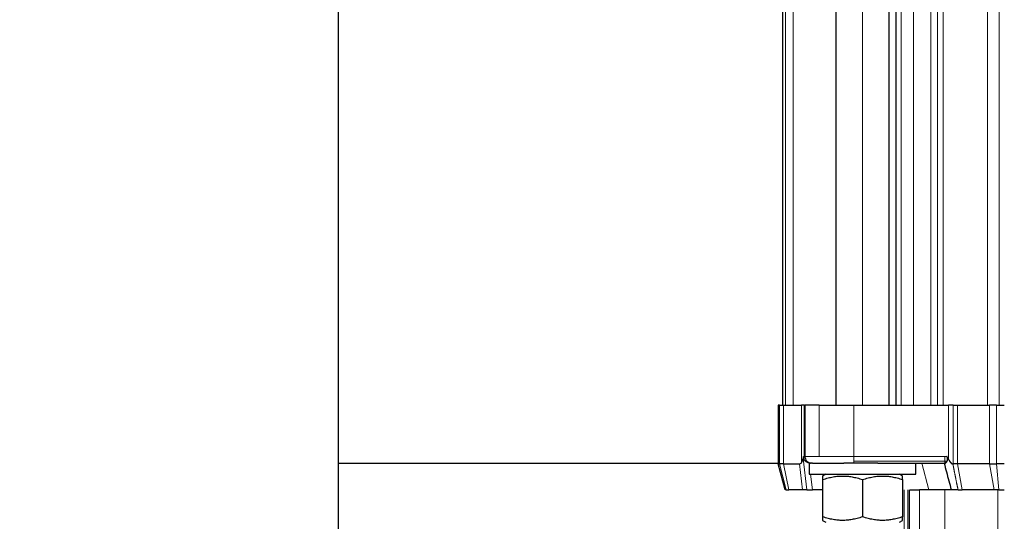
# Model space of a CAD drawing. Header units: inches. Extents: x 0 to 20790, y -12 to 14700.
# Tile 280 of 441: x 11099 to 11320, y 6174 to 6287. Entities that reach past the tile are written whole.
import ezdxf

# ---------------------------------------------------------------- set-up
doc = ezdxf.new("R2010")
doc.units = ezdxf.units.IN
doc.layers.add('1', color=7, linetype='Continuous', true_color=0xffffff)
doc.layers.add('254', color=7, linetype='Continuous', true_color=0xffffff)
doc.styles.add('latin_extended', font='simplex.shx')
doc.dimstyles.get("Standard").update_dxf_attribs({"dimtxt": 0.18, "dimasz": 0.18, "dimexe": 0.18, "dimexo": 0.0625, "dimgap": 0.09, "dimtad": 0, "dimtih": 1, "dimtoh": 1, "dimdec": 4, "dimzin": 0, "dimdsep": 46, "dimtxsty": 'Standard', "dimcen": 0.09, "dimadec": 0, "dimazin": 0, "dimtfac": 1, "dimtdec": 4, "dimtofl": 0, "dimtmove": 0, "dimatfit": 3, "dimfxl": 1, "dimtolj": 1, "dimtzin": 0, "dimarcsym": 0})

# ---------------------------------------------------------------- blocks, each defined once
blk = doc.blocks.new('_U11')
at = {"layer": '254', "color": 3, "linetype": 'Continuous', "lineweight": 13, "transparency": 16777216}
for p, q in [((10901.1, 7050.3), (12182.34, 7050.3)), ((12147.34, 6927.8), (12147.34, 4741.3)), ((10073.31, 4618.8), (12182.34, 4618.8))]:
    blk.add_line(p, q, dxfattribs=at)
at = {"layer": '254', "color": 3, "transparency": 16777216}
for points in [[(12167.76, 6927.8), (12126.92, 6927.8), (12147.34, 7050.3)], [(12126.92, 4741.3), (12167.76, 4741.3), (12147.34, 4618.8)]]:
    blk.add_solid(points, dxfattribs=at)
at = {"layer": 'Defpoints', "color": 0, "transparency": 16777216}
for p in [(10866.1, 7050.3), (10038.31, 4618.8), (12147.34, 4618.8)]:
    blk.add_point(p, dxfattribs=at)
at = {"layer": '254', "color": 2, "lineweight": 13, "transparency": 16777216, "insert": (11963.59, 5507.86), "char_height": 122.5, "attachment_point": 1, "rotation": 90, "style": 'latin_extended'}
blk.add_mtext('\\A1;2432', dxfattribs=at)

msp = doc.modelspace()

# ---------------------------------------------------------------- linework, layer by layer
at = {"layer": '1', "color": 2, "linetype": 'Continuous', "lineweight": 25}
for p, q in [((11170.342, 5910.296), (11170.342, 6648.378)), ((11270.31, 6327.296), (11270.31, 6200.296)), ((11282.31, 6327.295), (11282.31, 6200.298)), ((11294.31, 6200.298), (11294.31, 6327.295)), ((11295.81, 6327.296), (11295.81, 6200.296)), ((11269.62, 6200.296), (11269.31, 6200.296)), ((11269.31, 6200.296), (11269.31, 6187.096)), ((11269.62, 6200.296), (11270.514, 6200.296)), ((11270.514, 6200.296), (11274.588, 6200.296)), ((11275.124, 6200.296), (11274.588, 6200.296)), ((11275.124, 6200.296), (11275.31, 6200.296)), ((11278.532, 6200.296), (11275.31, 6200.296)), ((11275.31, 6200.296), (11275.31, 6188.796)), ((11278.532, 6200.296), (11286.31, 6200.296)), ((11286.31, 6200.296), (11307.664, 6200.296)), ((11308.734, 6200.296), (11307.664, 6200.296)), ((11308.734, 6200.296), (11309.664, 6200.296)), ((11309.664, 6200.296), (11316.886, 6200.296)), ((11318.436, 6200.296), (11316.886, 6200.296)), ((11318.436, 6200.296), (11320.22, 6200.296)), ((11170.343, 6187.297), (11269.309, 6187.297)), ((11276.31, 6187.296), (11276.31, 6184.796)), ((11277.067, 6187.296), (11276.31, 6187.296)), ((11277.067, 6187.296), (11284.115, 6187.296)), ((11291.738, 6187.296), (11284.115, 6187.296)), ((11291.738, 6187.296), (11306.851, 6187.296)), ((11300.31, 6184.796), (11300.31, 6187.296)), ((11269.31, 6187.096), (11269.62, 6187.096)), ((11270.864, 6181.296), (11269.31, 6187.096)), ((11270.514, 6187.096), (11269.62, 6187.096)), ((11270.514, 6187.096), (11274.091, 6187.096)), ((11308.658, 6187.096), (11308.734, 6187.096)), ((11309.664, 6187.096), (11308.734, 6187.096)), ((11316.886, 6187.096), (11309.664, 6187.096)), ((11316.886, 6187.096), (11318.436, 6187.096)), ((11320.22, 6187.096), (11318.436, 6187.096)), ((11276.31, 6184.796), (11300.31, 6184.796)), ((11280.01, 6184.796), (11279.308, 6184.391)), ((11279.308, 6183.587), (11279.308, 6175.206)), ((11288.31, 6183.587), (11288.31, 6175.206)), ((11297.312, 6184.391), (11296.61, 6184.796)), ((11297.312, 6183.587), (11297.312, 6175.206)), ((11271.078, 6181.296), (11270.864, 6181.296)), ((11271.078, 6181.296), (11271.694, 6181.296)), ((11274.806, 6181.296), (11271.694, 6181.296)), ((11275.795, 6181.296), (11274.806, 6181.296)), ((11275.795, 6181.296), (11277.006, 6181.296)), ((11279.308, 6181.296), (11277.006, 6181.296)), ((11298.81, 6181.296), (11298.81, 6161.296)), ((11298.94, 6181.296), (11301.153, 6181.296)), ((11305.867, 6181.296), (11301.153, 6181.296)), ((11308.274, 6181.296), (11305.867, 6181.296)), ((11309.808, 6181.296), (11310.7, 6181.296)), ((11317.923, 6181.296), (11310.7, 6181.296)), ((11318.99, 6181.296), (11317.923, 6181.296)), ((11318.99, 6181.296), (11320.22, 6181.296)), ((11279.308, 6174.402), (11280.01, 6173.996)), ((11296.61, 6173.996), (11297.312, 6174.402))]:
    msp.add_line(p, q, dxfattribs=at)
at = {"layer": '1', "color": 110, "linetype": 'Continuous', "lineweight": 13}
for p, q in [((11270.919, 6200.296), (11270.919, 6327.296)), ((11272.653, 6327.296), (11272.653, 6200.296)), ((11288.31, 6327.295), (11288.31, 6200.298)), ((11296.981, 6200.296), (11296.981, 6327.296)), ((11299.81, 6200.296), (11299.81, 6327.296)), ((11303.653, 6327.296), (11303.653, 6200.296)), ((11305.184, 6200.296), (11305.184, 6327.296)), ((11306.481, 6200.296), (11306.481, 6327.296)), ((11316.467, 6327.296), (11316.467, 6200.296)), ((11319.062, 6200.296), (11319.062, 6327.296)), ((11269.62, 6187.096), (11269.62, 6200.296)), ((11270.514, 6200.296), (11270.514, 6187.096)), ((11274.588, 6200.296), (11274.588, 6187.434)), ((11275.124, 6188.796), (11275.124, 6200.296)), ((11278.532, 6188.796), (11278.532, 6200.296)), ((11286.31, 6188.796), (11286.31, 6200.296)), ((11307.664, 6200.296), (11307.664, 6188.125)), ((11308.734, 6187.096), (11308.734, 6200.296)), ((11309.664, 6187.096), (11309.664, 6200.296)), ((11316.886, 6200.296), (11316.886, 6187.096)), ((11318.436, 6187.096), (11318.436, 6200.296)), ((11274.931, 6188.307), (11275.795, 6181.296)), ((11275.033, 6188.796), (11275.124, 6188.796)), ((11275.31, 6188.796), (11275.124, 6188.796)), ((11275.31, 6188.796), (11278.532, 6188.796)), ((11276.31, 6186.945), (11276.263, 6187.324)), ((11286.31, 6188.796), (11278.532, 6188.796)), ((11286.31, 6188.796), (11286.31, 6187.736)), ((11306.851, 6188.796), (11286.31, 6188.796)), ((11306.851, 6187.736), (11286.31, 6187.736)), ((11286.31, 6187.736), (11286.31, 6187.296)), ((11303.25, 6181.296), (11301.642, 6187.296)), ((11306.851, 6188.796), (11306.851, 6187.736)), ((11307.307, 6188.796), (11306.851, 6188.796)), ((11306.851, 6187.296), (11306.851, 6187.736)), ((11306.851, 6187.736), (11307.345, 6187.736)), ((11269.62, 6187.096), (11271.078, 6181.296)), ((11271.694, 6181.296), (11270.514, 6187.096)), ((11274.091, 6187.096), (11274.806, 6181.296)), ((11308.734, 6187.096), (11308.818, 6186.22)), ((11310.7, 6181.296), (11309.664, 6187.096)), ((11316.886, 6187.096), (11317.923, 6181.296)), ((11318.436, 6187.096), (11318.99, 6181.296)), ((11277.006, 6181.296), (11276.575, 6184.796)), ((11297.638, 6181.296), (11297.638, 5994.796)), ((11298.505, 5994.796), (11298.505, 6181.296)), ((11301.153, 6181.296), (11301.153, 6161.296)), ((11306.81, 6161.296), (11306.81, 6181.296)), ((11318.739, 6181.296), (11318.739, 6161.296))]:
    msp.add_line(p, q, dxfattribs=at)
at = {"layer": '1', "color": 2, "linetype": 'Continuous', "lineweight": 25}
for start, end in [(180, 225), (225, 270)]:
    msp.add_arc((11276.81, 6188.796), 1.5, start, end, dxfattribs=at)
msp.add_ellipse((11274.958, 6198.688), major_axis=(0.893, 11.59), ratio=0.1686542, start_param=3.1545841, end_param=3.3966354, dxfattribs=at)
for points, knots in [([(11274.588, 6187.434), (11274.59, 6187.438), (11274.596, 6187.445), (11274.604, 6187.457), (11274.612, 6187.468), (11274.62, 6187.48), (11274.628, 6187.493), (11274.636, 6187.505), (11274.644, 6187.518), (11274.652, 6187.532), (11274.66, 6187.546), (11274.668, 6187.56), (11274.676, 6187.574), (11274.684, 6187.589), (11274.692, 6187.604), (11274.7, 6187.62), (11274.707, 6187.636), (11274.715, 6187.652), (11274.723, 6187.669), (11274.73, 6187.686), (11274.738, 6187.703), (11274.746, 6187.721), (11274.753, 6187.739), (11274.761, 6187.757), (11274.768, 6187.776), (11274.776, 6187.795), (11274.783, 6187.815), (11274.791, 6187.834), (11274.798, 6187.855), (11274.805, 6187.875), (11274.813, 6187.896), (11274.82, 6187.918), (11274.827, 6187.939), (11274.834, 6187.961), (11274.841, 6187.984), (11274.849, 6188.006), (11274.856, 6188.029), (11274.863, 6188.053), (11274.87, 6188.077), (11274.877, 6188.101), (11274.884, 6188.125), (11274.89, 6188.15), (11274.897, 6188.175), (11274.904, 6188.201), (11274.911, 6188.227), (11274.918, 6188.253), (11274.924, 6188.28), (11274.929, 6188.298), (11274.931, 6188.307)], [0, 0, 0, 0, 0.0156161, 0.03147, 0.0475651, 0.0639049, 0.0804926, 0.0973312, 0.1144237, 0.1317729, 0.1493815, 0.167252, 0.185387, 0.2037887, 0.2224595, 0.2414015, 0.2606167, 0.2801071, 0.2998747, 0.3199212, 0.3402484, 0.3608579, 0.3817514, 0.4029305, 0.4243965, 0.4461509, 0.468195, 0.4905303, 0.5131578, 0.536079, 0.5592948, 0.5828065, 0.6066151, 0.6307216, 0.6551271, 0.6798325, 0.7048388, 0.7301468, 0.7557575, 0.7816716, 0.8078899, 0.8344133, 0.8612425, 0.8883782, 0.9158212, 0.943572, 0.9716314, 1, 1, 1, 1]), ([(11275.033, 6188.796), (11275.007, 6188.655), (11274.98, 6188.516), (11274.943, 6188.356), (11274.937, 6188.331), (11274.931, 6188.307)], [0, 0, 0, 0, 0.8469825, 0.8469825, 1, 1, 1, 1]), ([(11276.263, 6187.324), (11276.257, 6187.325), (11276.244, 6187.328), (11276.224, 6187.332), (11276.205, 6187.336), (11276.186, 6187.34), (11276.167, 6187.345), (11276.147, 6187.35), (11276.128, 6187.355), (11276.109, 6187.36), (11276.09, 6187.365), (11276.071, 6187.371), (11276.053, 6187.377), (11276.034, 6187.383), (11276.015, 6187.389), (11275.997, 6187.396), (11275.978, 6187.403), (11275.96, 6187.41), (11275.941, 6187.417), (11275.923, 6187.424), (11275.905, 6187.432), (11275.887, 6187.44), (11275.869, 6187.448), (11275.851, 6187.456), (11275.833, 6187.465), (11275.815, 6187.473), (11275.797, 6187.482), (11275.779, 6187.491), (11275.762, 6187.501), (11275.744, 6187.51), (11275.692, 6187.539), (11275.608, 6187.591), (11275.499, 6187.671), (11275.4, 6187.757), (11275.307, 6187.852), (11275.223, 6187.956), (11275.151, 6188.067), (11275.094, 6188.182), (11275.059, 6188.28), (11275.038, 6188.361), (11275.026, 6188.423), (11275.018, 6188.486), (11275.014, 6188.54), (11275.013, 6188.584), (11275.014, 6188.619), (11275.015, 6188.654), (11275.018, 6188.689), (11275.022, 6188.725), (11275.026, 6188.76), (11275.03, 6188.784), (11275.033, 6188.796)], [0, 0, 0, 0, 0.0092075, 0.0184041, 0.027591, 0.0367689, 0.045939, 0.0551022, 0.0642594, 0.0734117, 0.08256, 0.0917054, 0.1008488, 0.1099912, 0.1191336, 0.128277, 0.1374224, 0.1465707, 0.155723, 0.1648802, 0.1740433, 0.1832134, 0.1923913, 0.2015781, 0.2107747, 0.2199821, 0.2292013, 0.2384333, 0.2476789, 0.2569392, 0.2662151, 0.33083, 0.3934493, 0.4544502, 0.5142406, 0.5783641, 0.639584, 0.6987128, 0.7566512, 0.7868333, 0.8171471, 0.8473814, 0.8781667, 0.8948505, 0.9117472, 0.9288738, 0.9462469, 0.9638823, 0.9817952, 1, 1, 1, 1]), ([(11306.666, 6187.296), (11307.021, 6185.972), (11307.557, 6183.973), (11308.094, 6181.97), (11308.274, 6181.296)], [0, 0, 0, 0, 0.6640911, 1, 1, 1, 1]), ([(11306.851, 6187.296), (11306.853, 6187.297), (11306.858, 6187.297), (11306.865, 6187.297), (11306.872, 6187.298), (11306.88, 6187.298), (11306.887, 6187.3), (11306.895, 6187.301), (11306.903, 6187.303), (11306.911, 6187.304), (11306.919, 6187.307), (11306.927, 6187.309), (11306.935, 6187.312), (11306.944, 6187.315), (11306.952, 6187.318), (11306.961, 6187.322), (11306.975, 6187.328), (11306.996, 6187.339), (11307.025, 6187.356), (11307.06, 6187.38), (11307.099, 6187.411), (11307.138, 6187.447), (11307.174, 6187.485), (11307.203, 6187.518), (11307.226, 6187.546), (11307.245, 6187.572), (11307.262, 6187.595), (11307.278, 6187.619), (11307.293, 6187.643), (11307.307, 6187.666), (11307.321, 6187.69), (11307.333, 6187.713), (11307.341, 6187.728), (11307.345, 6187.736)], [0, 0, 0, 0, 0.0157728, 0.031673, 0.0477006, 0.0638559, 0.080139, 0.09655, 0.113089, 0.1297563, 0.1465519, 0.163476, 0.1805287, 0.1977101, 0.2150204, 0.2324597, 0.250028, 0.2993938, 0.3576167, 0.4246978, 0.5006376, 0.5820898, 0.6508845, 0.7070207, 0.7504982, 0.786025, 0.8203086, 0.8533506, 0.8851525, 0.9157162, 0.9450438, 0.9731375, 1, 1, 1, 1]), ([(11307.664, 6188.125), (11307.651, 6188.148), (11307.625, 6188.196), (11307.585, 6188.268), (11307.546, 6188.341), (11307.507, 6188.415), (11307.467, 6188.49), (11307.427, 6188.565), (11307.387, 6188.642), (11307.347, 6188.719), (11307.32, 6188.77), (11307.307, 6188.796)], [0, 0, 0, 0, 0.1068065, 0.2146863, 0.3236408, 0.433671, 0.5447781, 0.6569634, 0.770228, 0.8845731, 1, 1, 1, 1]), ([(11307.345, 6187.736), (11307.347, 6187.74), (11307.352, 6187.749), (11307.358, 6187.762), (11307.364, 6187.776), (11307.37, 6187.789), (11307.376, 6187.802), (11307.382, 6187.816), (11307.387, 6187.829), (11307.392, 6187.842), (11307.397, 6187.856), (11307.402, 6187.869), (11307.406, 6187.882), (11307.411, 6187.895), (11307.415, 6187.909), (11307.419, 6187.922), (11307.423, 6187.935), (11307.427, 6187.948), (11307.44, 6187.999), (11307.457, 6188.09), (11307.465, 6188.228), (11307.454, 6188.37), (11307.431, 6188.477), (11307.411, 6188.546), (11307.401, 6188.576), (11307.39, 6188.607), (11307.379, 6188.638), (11307.366, 6188.669), (11307.353, 6188.701), (11307.338, 6188.733), (11307.323, 6188.765), (11307.312, 6188.786), (11307.307, 6188.796)], [0, 0, 0, 0, 0.016182, 0.0321771, 0.0479862, 0.06361, 0.0790491, 0.0943043, 0.1093765, 0.1242664, 0.1389749, 0.1535029, 0.1678513, 0.1820211, 0.1960133, 0.2098288, 0.2234689, 0.2369344, 0.2502267, 0.3785727, 0.4993821, 0.6240076, 0.7494665, 0.775694, 0.8022875, 0.8292636, 0.8566383, 0.8844267, 0.9126435, 0.9413026, 0.9704172, 1, 1, 1, 1]), ([(11307.664, 6188.125), (11307.67, 6188.113), (11307.683, 6188.09), (11307.702, 6188.056), (11307.721, 6188.022), (11307.74, 6187.99), (11307.759, 6187.957), (11307.778, 6187.926), (11307.796, 6187.894), (11307.815, 6187.864), (11307.833, 6187.834), (11307.852, 6187.805), (11307.87, 6187.776), (11307.889, 6187.748), (11307.907, 6187.721), (11307.925, 6187.694), (11307.943, 6187.667), (11307.961, 6187.642), (11307.979, 6187.617), (11307.997, 6187.592), (11308.014, 6187.568), (11308.032, 6187.545), (11308.05, 6187.522), (11308.067, 6187.5), (11308.084, 6187.479), (11308.102, 6187.458), (11308.119, 6187.437), (11308.136, 6187.418), (11308.153, 6187.399), (11308.17, 6187.38), (11308.186, 6187.362), (11308.203, 6187.345), (11308.22, 6187.328), (11308.236, 6187.312), (11308.247, 6187.302), (11308.253, 6187.296)], [0, 0, 0, 0, 0.0387639, 0.0769793, 0.1146472, 0.1517692, 0.1883466, 0.2243809, 0.2598735, 0.2948262, 0.3292406, 0.3631184, 0.3964615, 0.4292719, 0.4615515, 0.4933025, 0.5245272, 0.5552279, 0.585407, 0.6150673, 0.6442114, 0.6728422, 0.7009629, 0.7285766, 0.7556867, 0.7822969, 0.808411, 0.8340329, 0.859167, 0.8838177, 0.9079899, 0.9316887, 0.9549195, 0.9776878, 1, 1, 1, 1]), ([(11308.253, 6187.296), (11308.257, 6187.293), (11308.266, 6187.285), (11308.279, 6187.273), (11308.292, 6187.262), (11308.305, 6187.251), (11308.318, 6187.241), (11308.33, 6187.23), (11308.343, 6187.221), (11308.356, 6187.211), (11308.368, 6187.202), (11308.381, 6187.194), (11308.394, 6187.185), (11308.406, 6187.178), (11308.419, 6187.17), (11308.431, 6187.163), (11308.443, 6187.156), (11308.456, 6187.15), (11308.468, 6187.144), (11308.48, 6187.138), (11308.492, 6187.133), (11308.504, 6187.128), (11308.517, 6187.123), (11308.529, 6187.119), (11308.541, 6187.115), (11308.552, 6187.111), (11308.564, 6187.108), (11308.576, 6187.105), (11308.588, 6187.103), (11308.6, 6187.101), (11308.611, 6187.099), (11308.623, 6187.098), (11308.635, 6187.097), (11308.646, 6187.097), (11308.654, 6187.097), (11308.658, 6187.096)], [0, 0, 0, 0, 0.037567, 0.0745658, 0.1110041, 0.1468898, 0.1822312, 0.2170373, 0.251317, 0.28508, 0.3183364, 0.3510966, 0.3833717, 0.4151731, 0.4465129, 0.4774036, 0.5078583, 0.5378907, 0.5675151, 0.5967463, 0.6255998, 0.6540917, 0.6822387, 0.7100581, 0.7375679, 0.7647867, 0.7917335, 0.8184282, 0.844891, 0.8711429, 0.8972051, 0.9230994, 0.9488482, 0.9744741, 1, 1, 1, 1])]:
    msp.add_open_spline(points, degree=3, knots=knots, dxfattribs=at)
for points, degree in [([(11276.263, 6187.324), (11276.365, 6187.305), (11276.466, 6187.296), (11276.564, 6187.296)], 3), ([(11309.808, 6181.296), (11309.459, 6181.296), (11308.888, 6181.296), (11308.482, 6181.296), (11308.274, 6181.296), (11308.274, 6181.296)], 2)]:
    msp.add_open_spline(points, degree=degree, dxfattribs=at)
at = {"layer": '1', "color": 110, "linetype": 'Continuous', "lineweight": 13}
msp.add_open_spline([(11308.818, 6186.22), (11308.764, 6186.513), (11308.71, 6186.805), (11308.658, 6187.096)], degree=3, dxfattribs=at)
msp.add_open_spline([(11308.818, 6186.22), (11308.829, 6186.163), (11308.851, 6186.048), (11308.883, 6185.874), (11308.916, 6185.699), (11308.95, 6185.522), (11308.984, 6185.344), (11309.019, 6185.165), (11309.054, 6184.985), (11309.089, 6184.803), (11309.125, 6184.619), (11309.162, 6184.435), (11309.199, 6184.249), (11309.236, 6184.061), (11309.274, 6183.873), (11309.312, 6183.683), (11309.351, 6183.491), (11309.39, 6183.298), (11309.43, 6183.104), (11309.47, 6182.909), (11309.511, 6182.712), (11309.552, 6182.514), (11309.593, 6182.314), (11309.635, 6182.113), (11309.678, 6181.911), (11309.72, 6181.707), (11309.764, 6181.502), (11309.793, 6181.365), (11309.808, 6181.296)], degree=3, knots=[0, 0, 0, 0, 0.0350121, 0.0703004, 0.1058646, 0.1417049, 0.1778213, 0.2142137, 0.250882, 0.2878264, 0.3250468, 0.3625431, 0.4003153, 0.4383635, 0.4766876, 0.5152876, 0.5541635, 0.5933152, 0.6327427, 0.6724461, 0.7124253, 0.7526802, 0.793211, 0.8340174, 0.8750995, 0.9164574, 0.9580909, 1, 1, 1, 1], dxfattribs=at)
at = {"layer": '1', "color": 2, "linetype": 'Continuous', "lineweight": 25}
for points, weights, degree in [([(11279.308, 6184.391), (11279.308, 6183.587)], [1.07735026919, 1], 1), ([(11279.308, 6183.587), (11283.809, 6185.087), (11288.31, 6183.587)], [1, 1.15470053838, 1], 2), ([(11288.31, 6183.587), (11292.811, 6185.087), (11297.312, 6183.587)], [1, 1.15470053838, 1], 2), ([(11297.312, 6183.587), (11297.312, 6184.391), (11297.312, 6184.391)], [1, 1.07729320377, 1.07735022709], 2), ([(11279.308, 6175.206), (11279.308, 6174.402), (11279.308, 6174.402)], [1, 1.07729320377, 1.07735022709], 2), ([(11288.31, 6175.206), (11283.809, 6173.706), (11279.308, 6175.206)], [1, 1.15470053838, 1], 2), ([(11297.312, 6175.206), (11292.811, 6173.706), (11288.31, 6175.206)], [1, 1.15470053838, 1], 2), ([(11297.312, 6174.402), (11297.312, 6175.206)], [1.07735026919, 1], 1)]:
    msp.add_rational_spline(points, weights, degree=degree, dxfattribs=at)

# ---------------------------------------------------------------- dimensions: what is measured, and where the dimension line sits
at = {"layer": '254', "color": 2, "linetype": 'Continuous', "lineweight": 13}
dim = msp.add_linear_dim(base=(12147.341658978, 4618.796493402), p1=(10866.10138985, 7050.296493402), p2=(10038.309914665, 4618.796493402), angle=90, dimstyle='Standard', override={"dimscale": 35, "dimtxt": 3.5, "dimasz": 3.5, "dimexe": 1, "dimexo": 1, "dimgap": 1.75, "dimtad": 1, "dimtih": 0, "dimtoh": 0, "dimdec": 0, "dimlfac": 1, "dimzin": 8, "dimdsep": 46, "dimlunit": 2, "dimtxsty": 'latin_extended', "dimsah": 1, "dimse1": 0, "dimse2": 0, "dimsd1": 0, "dimsd2": 0, "dimclrd": 3, "dimclre": 3, "dimclrt": 2, "dimtol": 0, "dimtm": -0.1, "dimtfac": 0.714286, "dimtdec": 3, "dimtofl": 1, "dimtmove": 0, "dimtzin": 8, "dimlwd": 13, "dimlwe": 13}, dxfattribs=at)
dim.commit()
dim.dimension.update_dxf_attribs({"geometry": '_U11', "text_midpoint": (12147.341658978, 5723.693359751), "dimtype": 160})

doc.saveas('drawing.dxf')
